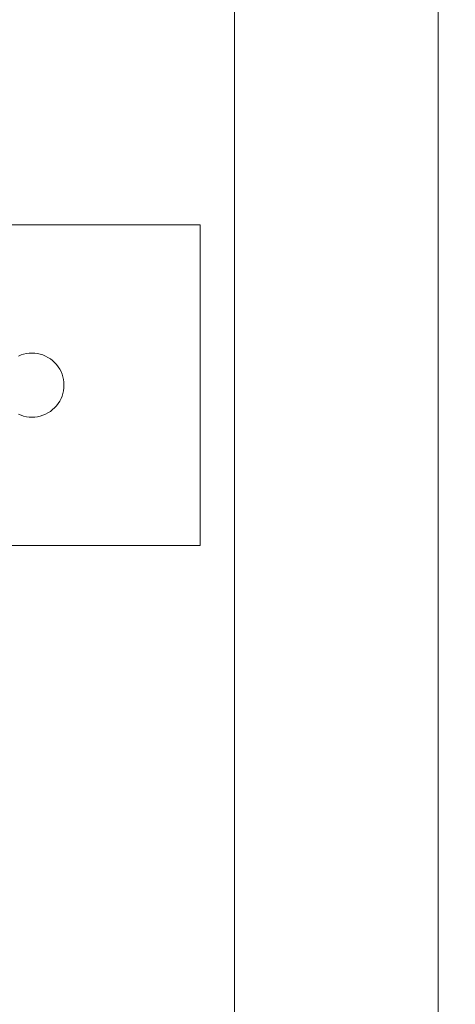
# Model space of a CAD drawing. Header units: inches. Extents: x -412 to -304, y -62 to 18.
# Tile 449 of 656: x -358.85 to -357.78, y -13.32 to -10.9. Entities that reach past the tile are written whole.
import ezdxf

# ---------------------------------------------------------------- set-up
doc = ezdxf.new("R2010")
doc.units = ezdxf.units.IN
doc.header["$LTSCALE"] = 32
doc.header["$MEASUREMENT"] = 0
doc.linetypes.add('Dash Style-1', pattern=[0.083328, 0.041656, -0.041672])
for name, color, linetype, lineweight in [('Black', 7, 'Continuous', 18), ('DashLineFill', 7, 'Dash Style-1', 13), ('Drawing', 7, 'Continuous', 18), ('Metal_HtAdjMech', 7, 'Continuous', 18), ('Metal_MP', 7, 'Continuous', 5), ('None', 7, 'Continuous', 18), ('SolidLine', 7, 'Continuous', 15), ('Wood_1-H', 7, 'Continuous', 13)]:
    doc.layers.add(name, color=color, linetype=linetype, lineweight=lineweight)

# ---------------------------------------------------------------- blocks, each defined once
blk = doc.blocks.new('Group-20')
at = {"layer": 'Black'}
for points in [[(-34.5479, 16.5361, 28.9791), (34.5479, 16.5361, 28.9791), (34.5479, -16.5361, 28.9791), (-34.5479, -16.5361, 28.9791)], [(-34.5479, 16.5361, 27.7008), (34.5479, 16.5361, 27.7008), (34.5479, -16.5361, 27.7008), (-34.5479, -16.5361, 27.7008)]]:
    blk.add_3dface(points, dxfattribs=at)
at = {"layer": 'Wood_1-H'}
for points in [[(-35.9649, 17.9531, 28.9988), (35.9649, 17.9531, 28.9988), (35.9649, -17.9531, 28.9988), (-35.9649, -17.9531, 28.9988)], [(-35.9649, 17.9531, 28.9791), (35.9649, 17.9531, 28.9791), (35.9649, -17.9531, 28.9791), (-35.9649, -17.9531, 28.9791)]]:
    blk.add_3dface(points, dxfattribs=at)
blk = doc.blocks.new('MPHtAdjStrut-1086 (3D)')
at = {"layer": 'Metal_MP', "invisible_edges": 10}
for points in [[(-19.718, -0.25, 5.3125), (19.718, -0.25, 5.3125), (19.718, 0.25, 5.3125), (-19.718, 0.25, 5.3125)], [(-19.718, 0.25, 2.3125), (19.718, 0.25, 2.3125), (19.718, -0.25, 2.3125), (-19.718, -0.25, 2.3125)]]:
    blk.add_3dface(points, dxfattribs=at)
at = {"layer": 'Metal_MP'}
for points in [[(-19.718, 0.25, 2.3125), (-19.718, 0.25, 5.3125), (19.718, 0.25, 5.3125), (19.718, 0.25, 2.3125)], [(-19.718, -0.25, 5.3125), (-19.718, -0.25, 2.3125), (19.718, -0.25, 2.3125), (19.718, -0.25, 5.3125)]]:
    blk.add_3dface(points, dxfattribs=at)
blk = doc.blocks.new('MpHtAdjBase-3 (3D)')
at = {"layer": 'Black', "color": 7}
blk.add_blockref('MPHtAdjStrut-1086 (3D)', (0, 0), dxfattribs=at)
blk = doc.blocks.new('MpHtAdjTrough-1095 (3D)')
at = {"layer": 'Black'}
for points in [[(-17.3622, -4.0547, -1.5537), (17.3622, -4.0547, -1.5537), (17.3622, 2.5995, -3.9756), (-17.3622, 2.5995, -3.9756)], [(-17.3622, 2.5917, -4.0365), (17.3622, 2.5917, -4.0365), (17.3622, -4.0751, -1.6099), (-17.3622, -4.0751, -1.6099)]]:
    blk.add_3dface(points, dxfattribs=at)
blk = doc.blocks.new('TEK04-FrameA (3D)')
at = {"layer": 'Metal_HtAdjMech'}
for points, invisible_edges in [([(8.9173, 2.2638, 11.6142), (9.2906, 1.9265, 11.6142), (9.2974, 1.9279, 11.6142)], 9), ([(8.9173, 2.2638, 11.6142), (9.2841, 1.9244, 11.6142), (9.2906, 1.9265, 11.6142)], 9), ([(8.9173, 2.2638, 11.6142), (9.2717, 1.9186, 11.6142), (9.2777, 1.9218, 11.6142)], 9), ([(8.9173, 2.2638, 11.6142), (9.2604, 1.9107, 11.6142), (9.2659, 1.9149, 11.6142)], 9), ([(9.2777, 1.9218, 11.6142), (9.2841, 1.9244, 11.6142), (8.9173, 2.2638, 11.6142)], 10), ([(8.9173, 2.2638, 11.6142), (9.2553, 1.9061, 11.6142), (9.2604, 1.9107, 11.6142)], 9), ([(9.2659, 1.9149, 11.6142), (9.2717, 1.9186, 11.6142), (8.9173, 2.2638, 11.6142)], 10), ([(8.9173, 2.2638, 11.6142), (9.2465, 1.8956, 11.6142), (9.2507, 1.901, 11.6142)], 9), ([(8.9173, 2.2638, 11.6142), (9.3042, 1.9288, 11.6142), (9.311, 1.9291, 11.6142)], 9), ([(9.2507, 1.901, 11.6142), (9.2553, 1.9061, 11.6142), (8.9173, 2.2638, 11.6142)], 10), ([(8.9173, 2.2638, 11.6142), (9.2397, 1.8837, 11.6142), (9.2428, 1.8898, 11.6142)], 9), ([(8.9173, 2.2638, 11.6142), (9.2335, 1.8641, 11.6142), (9.235, 1.8708, 11.6142)], 9), ([(9.311, 1.9291, 11.6142), (9.3179, 1.9288, 11.6142), (9.7047, 2.2638, 11.6142), (8.9173, 2.2638, 11.6142)], 10), ([(9.2428, 1.8898, 11.6142), (9.2465, 1.8956, 11.6142), (8.9173, 2.2638, 11.6142)], 10), ([(8.9173, 2.2638, 11.6142), (9.2326, 1.8573, 11.6142), (9.2335, 1.8641, 11.6142)], 9), ([(9.2974, 1.9279, 11.6142), (9.3042, 1.9288, 11.6142), (8.9173, 2.2638, 11.6142)], 10), ([(9.235, 1.8708, 11.6142), (9.237, 1.8773, 11.6142), (8.9173, 2.2638, 11.6142)], 10), ([(8.9173, 2.2638, 11.6142), (9.237, 1.8235, 11.6142), (9.235, 1.83, 11.6142)], 9), ([(9.237, 1.8773, 11.6142), (9.2397, 1.8837, 11.6142), (8.9173, 2.2638, 11.6142)], 10), ([(8.9173, 2.2638, 11.6142), (9.2326, 1.8435, 11.6142), (9.2323, 1.8504, 11.6142)], 9), ([(9.235, 1.83, 11.6142), (9.2335, 1.8367, 11.6142), (8.9173, 2.2638, 11.6142)], 10), ([(9.2323, 1.8504, 11.6142), (9.2326, 1.8573, 11.6142), (8.9173, 2.2638, 11.6142)], 10), ([(8.9173, 2.2638, 11.6142), (9.1589, 0.9266, 11.6142), (9.2397, 1.8171, 11.6142), (9.237, 1.8235, 11.6142)], 11), ([(9.2335, 1.8367, 11.6142), (9.2326, 1.8435, 11.6142), (8.9173, 2.2638, 11.6142)], 10), ([(8.9173, 2.2638, 11.6142), (8.9173, 0.374, 11.6142), (9.1541, 0.8996, 11.6142), (9.1559, 0.9132, 11.6142)], 10), ([(9.1559, 0.9132, 11.6142), (9.1589, 0.9266, 11.6142), (8.9173, 2.2638, 11.6142)], 10), ([(8.9173, 2.2638, 11.5354), (9.3042, 1.9288, 11.5354), (9.2974, 1.9279, 11.5354)], 9), ([(8.9173, 2.2638, 11.5354), (9.2717, 1.9186, 11.5354), (9.2659, 1.9149, 11.5354)], 9), ([(8.9173, 2.2638, 11.5354), (9.2841, 1.9244, 11.5354), (9.2777, 1.9218, 11.5354)], 9), ([(9.2974, 1.9279, 11.5354), (9.2906, 1.9265, 11.5354), (8.9173, 2.2638, 11.5354)], 10), ([(9.2659, 1.9149, 11.5354), (9.2604, 1.9107, 11.5354), (8.9173, 2.2638, 11.5354)], 10), ([(9.2906, 1.9265, 11.5354), (9.2841, 1.9244, 11.5354), (8.9173, 2.2638, 11.5354)], 10), ([(8.9173, 2.2638, 11.5354), (9.2553, 1.9061, 11.5354), (9.2507, 1.901, 11.5354)], 9), ([(9.2777, 1.9218, 11.5354), (9.2717, 1.9186, 11.5354), (8.9173, 2.2638, 11.5354)], 10), ([(8.9173, 2.2638, 11.5354), (9.2465, 1.8956, 11.5354), (9.2428, 1.8898, 11.5354)], 9), ([(9.2604, 1.9107, 11.5354), (9.2553, 1.9061, 11.5354), (8.9173, 2.2638, 11.5354)], 10), ([(8.9173, 2.2638, 11.5354), (9.237, 1.8773, 11.5354), (9.235, 1.8708, 11.5354)], 9), ([(9.2507, 1.901, 11.5354), (9.2465, 1.8956, 11.5354), (8.9173, 2.2638, 11.5354)], 10), ([(9.235, 1.8708, 11.5354), (9.2335, 1.8641, 11.5354), (8.9173, 2.2638, 11.5354)], 10), ([(9.311, 1.9291, 11.5354), (9.3042, 1.9288, 11.5354), (8.9173, 2.2638, 11.5354), (9.7047, 2.2638, 11.5354)], 10), ([(8.9173, 2.2638, 11.5354), (9.2397, 1.8837, 11.5354), (9.237, 1.8773, 11.5354)], 9), ([(8.9173, 2.2638, 11.5354), (9.2335, 1.8367, 11.5354), (9.235, 1.83, 11.5354)], 9), ([(9.2428, 1.8898, 11.5354), (9.2397, 1.8837, 11.5354), (8.9173, 2.2638, 11.5354)], 10), ([(8.9173, 2.2638, 11.5354), (9.2326, 1.8435, 11.5354), (9.2335, 1.8367, 11.5354)], 9), ([(9.2335, 1.8641, 11.5354), (9.2326, 1.8573, 11.5354), (8.9173, 2.2638, 11.5354)], 10), ([(9.235, 1.83, 11.5354), (9.237, 1.8235, 11.5354), (9.1589, 0.9266, 11.5354), (8.9173, 2.2638, 11.5354)], 14), ([(8.9173, 0.5709, 11.5354), (8.9173, 2.2638, 11.5354), (9.1589, 0.9266, 11.5354), (9.1559, 0.9132, 11.5354)], 10), ([(8.9173, 2.2638, 11.5354), (9.2323, 1.8504, 11.5354), (9.2326, 1.8435, 11.5354)], 9), ([(9.2326, 1.8573, 11.5354), (9.2323, 1.8504, 11.5354), (8.9173, 2.2638, 11.5354)], 10), ([(8.9173, 2.2638, 11.6142), (8.9173, 0.3945, 11.6124), (8.9173, 0.3843, 11.6137)], 9), ([(8.9173, 2.2638, 11.6142), (8.9173, 2.2638, 11.5354), (8.9173, 0.5709, 11.5354), (8.9173, 0.4239, 11.6031)], 12), ([(8.9173, 2.2638, 11.6142), (8.9173, 0.4046, 11.6101), (8.9173, 0.3945, 11.6124)], 9), ([(8.9173, 0.3843, 11.6137), (8.9173, 0.374, 11.6142), (8.9173, 2.2638, 11.6142)], 8), ([(8.9173, 0.4239, 11.6031), (8.9173, 0.4144, 11.6071), (8.9173, 2.2638, 11.6142)], 10), ([(8.9173, 0.4144, 11.6071), (8.9173, 0.4046, 11.6101), (8.9173, 2.2638, 11.6142)], 10), ([(9.7047, 2.2638, 11.5354), (9.3179, 1.9288, 11.5354), (9.311, 1.9291, 11.5354)], 9), ([(9.7047, 2.2638, 11.6142), (9.3179, 1.9288, 11.6142), (9.3247, 1.9279, 11.6142)], 9), ([(9.3247, 1.9279, 11.5354), (9.3179, 1.9288, 11.5354), (9.7047, 2.2638, 11.5354)], 10), ([(9.3247, 1.9279, 11.6142), (9.3314, 1.9265, 11.6142), (9.7047, 2.2638, 11.6142)], 10), ([(9.7047, 2.2638, 11.5354), (9.3314, 1.9265, 11.5354), (9.3247, 1.9279, 11.5354)], 9), ([(9.3314, 1.9265, 11.6142), (9.338, 1.9244, 11.6142), (9.7047, 2.2638, 11.6142)], 10), ([(9.7047, 2.2638, 11.5354), (9.338, 1.9244, 11.5354), (9.3314, 1.9265, 11.5354)], 9), ([(9.7047, 2.2638, 11.6142), (9.338, 1.9244, 11.6142), (9.3443, 1.9218, 11.6142)], 9), ([(9.3443, 1.9218, 11.5354), (9.338, 1.9244, 11.5354), (9.7047, 2.2638, 11.5354)], 10), ([(9.3443, 1.9218, 11.6142), (9.3504, 1.9186, 11.6142), (9.7047, 2.2638, 11.6142)], 10), ([(9.7047, 2.2638, 11.5354), (9.3504, 1.9186, 11.5354), (9.3443, 1.9218, 11.5354)], 9), ([(9.7047, 2.2638, 11.6142), (9.3504, 1.9186, 11.6142), (9.3562, 1.9149, 11.6142)], 9), ([(9.3562, 1.9149, 11.5354), (9.3504, 1.9186, 11.5354), (9.7047, 2.2638, 11.5354)], 10), ([(9.3562, 1.9149, 11.6142), (9.3616, 1.9107, 11.6142), (9.7047, 2.2638, 11.6142)], 10), ([(9.7047, 2.2638, 11.5354), (9.3616, 1.9107, 11.5354), (9.3562, 1.9149, 11.5354)], 9), ([(9.3616, 1.9107, 11.6142), (9.3667, 1.9061, 11.6142), (9.7047, 2.2638, 11.6142)], 10), ([(9.7047, 2.2638, 11.5354), (9.3667, 1.9061, 11.5354), (9.3616, 1.9107, 11.5354)], 9), ([(9.3898, 1.8504, 11.6142), (9.3649, 1.0338, 11.6142), (9.3776, 1.0286, 11.6142), (9.7047, 2.2638, 11.6142)], 13), ([(9.7047, 2.2638, 11.6142), (9.3667, 1.9061, 11.6142), (9.3713, 1.901, 11.6142)], 9), ([(9.3713, 1.901, 11.5354), (9.3667, 1.9061, 11.5354), (9.7047, 2.2638, 11.5354)], 10), ([(9.3713, 1.901, 11.6142), (9.3755, 1.8956, 11.6142), (9.7047, 2.2638, 11.6142)], 10), ([(9.7047, 2.2638, 11.5354), (9.3755, 1.8956, 11.5354), (9.3713, 1.901, 11.5354)], 9), ([(9.7047, 2.2638, 11.6142), (9.3755, 1.8956, 11.6142), (9.3792, 1.8898, 11.6142)], 9), ([(9.3792, 1.8898, 11.5354), (9.3755, 1.8956, 11.5354), (9.7047, 2.2638, 11.5354)], 10), ([(9.7047, 2.2638, 11.6142), (9.3776, 1.0286, 11.6142), (9.3898, 1.0222, 11.6142)], 9), ([(9.3792, 1.8898, 11.6142), (9.3824, 1.8837, 11.6142), (9.7047, 2.2638, 11.6142)], 10), ([(9.7047, 2.2638, 11.5354), (9.3824, 1.8837, 11.5354), (9.3792, 1.8898, 11.5354)], 9), ([(9.7047, 2.2638, 11.6142), (9.3824, 1.8837, 11.6142), (9.385, 1.8773, 11.6142)], 9), ([(9.7047, 2.2638, 11.5354), (9.7047, 0.5709, 11.5354), (9.3824, 1.8171, 11.5354), (9.385, 1.8235, 11.5354)], 10), ([(9.385, 1.8773, 11.5354), (9.3824, 1.8837, 11.5354), (9.7047, 2.2638, 11.5354)], 10), ([(9.7047, 2.2638, 11.6142), (9.385, 1.8773, 11.6142), (9.3871, 1.8708, 11.6142)], 9), ([(9.7047, 2.2638, 11.5354), (9.385, 1.8235, 11.5354), (9.3871, 1.83, 11.5354)], 9), ([(9.3871, 1.8708, 11.5354), (9.385, 1.8773, 11.5354), (9.7047, 2.2638, 11.5354)], 10), ([(9.3871, 1.8708, 11.6142), (9.3886, 1.8641, 11.6142), (9.7047, 2.2638, 11.6142)], 10), ([(9.3871, 1.83, 11.5354), (9.3886, 1.8367, 11.5354), (9.7047, 2.2638, 11.5354)], 10), ([(9.7047, 2.2638, 11.5354), (9.3886, 1.8641, 11.5354), (9.3871, 1.8708, 11.5354)], 9), ([(9.3886, 1.8641, 11.6142), (9.3895, 1.8573, 11.6142), (9.7047, 2.2638, 11.6142)], 10), ([(9.3886, 1.8367, 11.5354), (9.3895, 1.8435, 11.5354), (9.7047, 2.2638, 11.5354)], 10), ([(9.7047, 2.2638, 11.5354), (9.3895, 1.8573, 11.5354), (9.3886, 1.8641, 11.5354)], 9), ([(9.7047, 2.2638, 11.6142), (9.3895, 1.8573, 11.6142), (9.3898, 1.8504, 11.6142)], 9), ([(9.7047, 2.2638, 11.5354), (9.3895, 1.8435, 11.5354), (9.3898, 1.8504, 11.5354)], 9), ([(9.3898, 1.8504, 11.5354), (9.3895, 1.8573, 11.5354), (9.7047, 2.2638, 11.5354)], 10), ([(9.3898, 1.0222, 11.6142), (9.4014, 1.0148, 11.6142), (9.7047, 2.2638, 11.6142)], 10), ([(9.7047, 2.2638, 11.6142), (9.4014, 1.0148, 11.6142), (9.4123, 1.0065, 11.6142)], 9), ([(9.4123, 1.0065, 11.6142), (9.4224, 0.9972, 11.6142), (9.7047, 2.2638, 11.6142)], 10), ([(9.4224, 0.9972, 11.6142), (9.4317, 0.9871, 11.6142), (9.7047, 2.2638, 11.6142)], 10), ([(9.7047, 2.2638, 11.6142), (9.4317, 0.9871, 11.6142), (9.44, 0.9762, 11.6142)], 9), ([(9.44, 0.9762, 11.6142), (9.4474, 0.9646, 11.6142), (9.7047, 2.2638, 11.6142)], 10), ([(9.4474, 0.9646, 11.6142), (9.4537, 0.9524, 11.6142), (9.7047, 2.2638, 11.6142)], 10), ([(9.7047, 2.2638, 11.6142), (9.4537, 0.9524, 11.6142), (9.459, 0.9397, 11.6142)], 9), ([(9.7047, 2.2638, 11.6142), (9.459, 0.9397, 11.6142), (9.4631, 0.9266, 11.6142)], 9), ([(9.4631, 0.9266, 11.6142), (9.4661, 0.9132, 11.6142), (9.7047, 2.2638, 11.6142)], 10), ([(9.4661, 0.9132, 11.6142), (9.4679, 0.8996, 11.6142), (9.7047, 0.374, 11.6142), (9.7047, 2.2638, 11.6142)], 10), ([(9.7047, 2.2638, 11.5354), (9.7047, 0.4144, 11.6071), (9.7047, 0.4239, 11.6031)], 9), ([(9.7047, 2.2638, 11.5354), (9.7047, 2.2638, 11.6142), (9.7047, 0.374, 11.6142), (9.7047, 0.3843, 11.6137)], 8), ([(9.7047, 0.3843, 11.6137), (9.7047, 0.3945, 11.6124), (9.7047, 2.2638, 11.5354)], 10), ([(9.7047, 2.2638, 11.5354), (9.7047, 0.4046, 11.6101), (9.7047, 0.4144, 11.6071)], 9), ([(9.7047, 0.4239, 11.6031), (9.7047, 0.5709, 11.5354), (9.7047, 2.2638, 11.5354)], 9), ([(9.7047, 0.3945, 11.6124), (9.7047, 0.4046, 11.6101), (9.7047, 2.2638, 11.5354)], 10), ([(9.2604, 1.9107, 11.5354), (9.2604, 1.9107, 11.6142), (9.2553, 1.9061, 11.6142), (9.2553, 1.9061, 11.5354)], 5), ([(9.2659, 1.9149, 11.5354), (9.2659, 1.9149, 11.6142), (9.2604, 1.9107, 11.6142), (9.2604, 1.9107, 11.5354)], 5), ([(9.2717, 1.9186, 11.5354), (9.2717, 1.9186, 11.6142), (9.2659, 1.9149, 11.6142), (9.2659, 1.9149, 11.5354)], 5), ([(9.2777, 1.9218, 11.5354), (9.2777, 1.9218, 11.6142), (9.2717, 1.9186, 11.6142), (9.2717, 1.9186, 11.5354)], 5), ([(9.2841, 1.9244, 11.5354), (9.2841, 1.9244, 11.6142), (9.2777, 1.9218, 11.6142), (9.2777, 1.9218, 11.5354)], 5), ([(9.2906, 1.9265, 11.5354), (9.2906, 1.9265, 11.6142), (9.2841, 1.9244, 11.6142), (9.2841, 1.9244, 11.5354)], 5), ([(9.2974, 1.9279, 11.5354), (9.2974, 1.9279, 11.6142), (9.2906, 1.9265, 11.6142), (9.2906, 1.9265, 11.5354)], 5), ([(9.3042, 1.9288, 11.5354), (9.3042, 1.9288, 11.6142), (9.2974, 1.9279, 11.6142), (9.2974, 1.9279, 11.5354)], 5), ([(9.311, 1.9291, 11.5354), (9.311, 1.9291, 11.6142), (9.3042, 1.9288, 11.6142), (9.3042, 1.9288, 11.5354)], 5), ([(9.3179, 1.9288, 11.5354), (9.3179, 1.9288, 11.6142), (9.311, 1.9291, 11.6142), (9.311, 1.9291, 11.5354)], 5), ([(9.3247, 1.9279, 11.5354), (9.3247, 1.9279, 11.6142), (9.3179, 1.9288, 11.6142), (9.3179, 1.9288, 11.5354)], 5), ([(9.3314, 1.9265, 11.5354), (9.3314, 1.9265, 11.6142), (9.3247, 1.9279, 11.6142), (9.3247, 1.9279, 11.5354)], 5), ([(9.338, 1.9244, 11.5354), (9.338, 1.9244, 11.6142), (9.3314, 1.9265, 11.6142), (9.3314, 1.9265, 11.5354)], 5), ([(9.3443, 1.9218, 11.5354), (9.3443, 1.9218, 11.6142), (9.338, 1.9244, 11.6142), (9.338, 1.9244, 11.5354)], 5), ([(9.3504, 1.9186, 11.5354), (9.3504, 1.9186, 11.6142), (9.3443, 1.9218, 11.6142), (9.3443, 1.9218, 11.5354)], 5), ([(9.3562, 1.9149, 11.5354), (9.3562, 1.9149, 11.6142), (9.3504, 1.9186, 11.6142), (9.3504, 1.9186, 11.5354)], 5), ([(9.3616, 1.9107, 11.5354), (9.3616, 1.9107, 11.6142), (9.3562, 1.9149, 11.6142), (9.3562, 1.9149, 11.5354)], 5), ([(9.3667, 1.9061, 11.5354), (9.3667, 1.9061, 11.6142), (9.3616, 1.9107, 11.6142), (9.3616, 1.9107, 11.5354)], 5), ([(9.2428, 1.8898, 11.5354), (9.2428, 1.8898, 11.6142), (9.2397, 1.8837, 11.6142), (9.2397, 1.8837, 11.5354)], 5), ([(9.2465, 1.8956, 11.5354), (9.2465, 1.8956, 11.6142), (9.2428, 1.8898, 11.6142), (9.2428, 1.8898, 11.5354)], 5), ([(9.2507, 1.901, 11.5354), (9.2507, 1.901, 11.6142), (9.2465, 1.8956, 11.6142), (9.2465, 1.8956, 11.5354)], 5), ([(9.2553, 1.9061, 11.5354), (9.2553, 1.9061, 11.6142), (9.2507, 1.901, 11.6142), (9.2507, 1.901, 11.5354)], 5), ([(9.3713, 1.901, 11.5354), (9.3713, 1.901, 11.6142), (9.3667, 1.9061, 11.6142), (9.3667, 1.9061, 11.5354)], 5), ([(9.3755, 1.8956, 11.5354), (9.3755, 1.8956, 11.6142), (9.3713, 1.901, 11.6142), (9.3713, 1.901, 11.5354)], 5), ([(9.3792, 1.8898, 11.5354), (9.3792, 1.8898, 11.6142), (9.3755, 1.8956, 11.6142), (9.3755, 1.8956, 11.5354)], 5), ([(9.3824, 1.8837, 11.5354), (9.3824, 1.8837, 11.6142), (9.3792, 1.8898, 11.6142), (9.3792, 1.8898, 11.5354)], 5), ([(9.2335, 1.8641, 11.5354), (9.2335, 1.8641, 11.6142), (9.2326, 1.8573, 11.6142), (9.2326, 1.8573, 11.5354)], 5), ([(9.235, 1.8708, 11.5354), (9.235, 1.8708, 11.6142), (9.2335, 1.8641, 11.6142), (9.2335, 1.8641, 11.5354)], 5), ([(9.237, 1.8773, 11.5354), (9.237, 1.8773, 11.6142), (9.235, 1.8708, 11.6142), (9.235, 1.8708, 11.5354)], 5), ([(9.2397, 1.8837, 11.5354), (9.2397, 1.8837, 11.6142), (9.237, 1.8773, 11.6142), (9.237, 1.8773, 11.5354)], 5), ([(9.385, 1.8773, 11.5354), (9.385, 1.8773, 11.6142), (9.3824, 1.8837, 11.6142), (9.3824, 1.8837, 11.5354)], 5), ([(9.3871, 1.8708, 11.5354), (9.3871, 1.8708, 11.6142), (9.385, 1.8773, 11.6142), (9.385, 1.8773, 11.5354)], 5), ([(9.3886, 1.8641, 11.5354), (9.3886, 1.8641, 11.6142), (9.3871, 1.8708, 11.6142), (9.3871, 1.8708, 11.5354)], 5), ([(9.3895, 1.8573, 11.5354), (9.3895, 1.8573, 11.6142), (9.3886, 1.8641, 11.6142), (9.3886, 1.8641, 11.5354)], 5), ([(9.2326, 1.8573, 11.5354), (9.2326, 1.8573, 11.6142), (9.2323, 1.8504, 11.6142), (9.2323, 1.8504, 11.5354)], 5), ([(9.2323, 1.8504, 11.5354), (9.2323, 1.8504, 11.6142), (9.2326, 1.8435, 11.6142), (9.2326, 1.8435, 11.5354)], 5), ([(9.2326, 1.8435, 11.5354), (9.2326, 1.8435, 11.6142), (9.2335, 1.8367, 11.6142), (9.2335, 1.8367, 11.5354)], 5), ([(9.2973, 1.0427, 11.6142), (9.3895, 1.8435, 11.6142), (9.3886, 1.8367, 11.6142)], 9), ([(9.3895, 1.8435, 11.6142), (9.2973, 1.0427, 11.6142), (9.311, 1.0433, 11.6142)], 9), ([(9.3895, 1.8435, 11.6142), (9.311, 1.0433, 11.6142), (9.3247, 1.0427, 11.6142)], 9), ([(9.3895, 1.8435, 11.6142), (9.3247, 1.0427, 11.6142), (9.3384, 1.0409, 11.6142)], 9), ([(9.3384, 1.0409, 11.6142), (9.3518, 1.0379, 11.6142), (9.3895, 1.8435, 11.6142)], 10), ([(9.3895, 1.8435, 11.6142), (9.3518, 1.0379, 11.6142), (9.3649, 1.0338, 11.6142)], 9), ([(9.3649, 1.0338, 11.6142), (9.3898, 1.8504, 11.6142), (9.3895, 1.8435, 11.6142)], 9), ([(9.3886, 1.8367, 11.5354), (9.3886, 1.8367, 11.6142), (9.3895, 1.8435, 11.6142), (9.3895, 1.8435, 11.5354)], 5), ([(9.3898, 1.8504, 11.5354), (9.3898, 1.8504, 11.6142), (9.3895, 1.8573, 11.6142), (9.3895, 1.8573, 11.5354)], 5), ([(9.3895, 1.8435, 11.5354), (9.3895, 1.8435, 11.6142), (9.3898, 1.8504, 11.6142), (9.3898, 1.8504, 11.5354)], 5), ([(9.237, 1.8235, 11.5354), (9.2397, 1.8171, 11.5354), (9.1589, 0.9266, 11.5354)], 10), ([(9.2335, 1.8367, 11.5354), (9.2335, 1.8367, 11.6142), (9.235, 1.83, 11.6142), (9.235, 1.83, 11.5354)], 5), ([(9.235, 1.83, 11.5354), (9.235, 1.83, 11.6142), (9.237, 1.8235, 11.6142), (9.237, 1.8235, 11.5354)], 5), ([(9.237, 1.8235, 11.5354), (9.237, 1.8235, 11.6142), (9.2397, 1.8171, 11.6142), (9.2397, 1.8171, 11.5354)], 5), ([(9.2973, 1.0427, 11.6142), (9.3886, 1.8367, 11.6142), (9.3871, 1.83, 11.6142)], 9), ([(9.3871, 1.83, 11.6142), (9.385, 1.8235, 11.6142), (9.2973, 1.0427, 11.6142)], 10), ([(9.385, 1.8235, 11.6142), (9.3824, 1.8171, 11.6142), (9.2973, 1.0427, 11.6142)], 10), ([(9.3824, 1.8171, 11.5354), (9.3824, 1.8171, 11.6142), (9.385, 1.8235, 11.6142), (9.385, 1.8235, 11.5354)], 5), ([(9.385, 1.8235, 11.5354), (9.385, 1.8235, 11.6142), (9.3871, 1.83, 11.6142), (9.3871, 1.83, 11.5354)], 5), ([(9.3871, 1.83, 11.5354), (9.3871, 1.83, 11.6142), (9.3886, 1.8367, 11.6142), (9.3886, 1.8367, 11.5354)], 5)]:
    blk.add_3dface(points, dxfattribs=dict(at, invisible_edges=invisible_edges))
blk.add_3dface([(9.7047, 2.2638, 11.5354), (8.9173, 2.2638, 11.5354), (8.9173, 2.2638, 11.6142), (9.7047, 2.2638, 11.6142)], dxfattribs=at)
blk = doc.blocks.new('TEK04-Frame (3D)')
at = {"layer": 'DashLineFill', "color": 7, "transparency": 33554687}
blk.add_blockref('TEK04-FrameA (3D)', (-1.4565, -2.5984, -11.6929), dxfattribs=at)
blk = doc.blocks.new('Group-23')
at = {"layer": 'None'}
blk.add_blockref('Group-20', (0, 0), dxfattribs=at)
at = {"layer": 'SolidLine', "color": 7}
for name, p in [('MpHtAdjBase-3 (3D)', (0, 0)), ('MpHtAdjTrough-1095 (3D)', (0, 0, 27.7008)), ('TEK04-Frame (3D)', (-21.5551, 0, 27.7008))]:
    blk.add_blockref(name, p, dxfattribs=at)
blk = doc.blocks.new('MP Ht Adju Rect Table (3D)')
at = {"layer": 'None'}
blk.add_blockref('Group-23', (0, 0), dxfattribs=at)
at = {"layer": 'Drawing', "color": 0, "flags": 1}
for tag in ['Tag', 'Catalog', 'Option1', 'Option2', 'Option3', 'Option4', 'Option5', 'Option6', 'Option7', 'Option8', 'Option9', 'Option10', 'Option11', 'Option12', 'Custom', 'FinishGroup', 'Discount', 'Item2', 'Item3', 'Item6', 'Item9', 'Item10', 'Item12', 'Item13', 'Item16', 'Item19', 'Item20', 'Item21', 'Item22', 'Item23', 'Item24', 'Item25', 'Item8', 'Item18', 'Item1', 'Item4', 'Item5', 'Item7', 'Item11', 'Item14', 'Item15', 'Item17']:
    blk.add_attdef(tag, (-16.6066, -46.5306), '', height=0.00709, dxfattribs=at)

msp = doc.modelspace()

# ---------------------------------------------------------------- block references
at = {"layer": 'Drawing', "rotation": 270}
msp.add_blockref('MP Ht Adju Rect Table (3D)', (-358.0728, -25.5031), dxfattribs=at)

doc.saveas('drawing.dxf')
